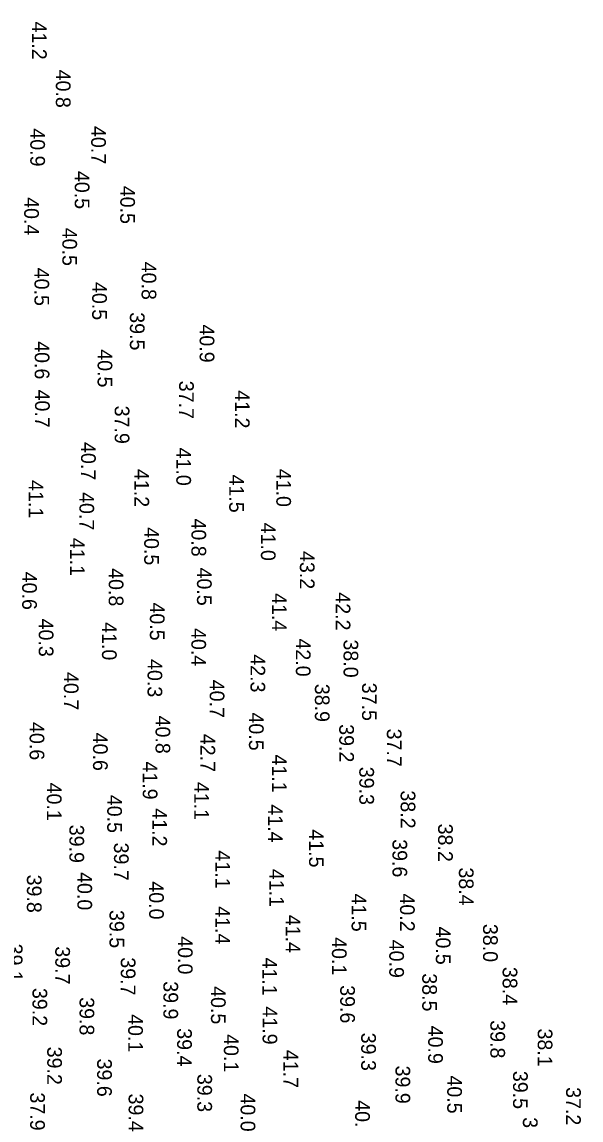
# Model space of a CAD drawing. Extents: x 1178573 to 1187098, y 693282 to 751751.
# Drawn here: x 1180309 to 1180785, y 703481 to 704416 of the extents above; entities that cross this region are included whole.
import ezdxf

# ---------------------------------------------------------------- set-up
doc = ezdxf.new("R2010")
doc.units = 0
doc.layers.add('V-HYDS-SOUN', color=7, linetype='Continuous')
doc.layers.add('V-HYDS-SOUN-EXSS', color=7, linetype='Continuous')

msp = doc.modelspace()

# ---------------------------------------------------------------- texts
at = {"layer": 'V-HYDS-SOUN'}
for s, p in [('41.2 ', (1180317.87, 704416.64)), ('40.8 ', (1180338.2, 704375.64)), ('40.9 ', (1180316.41, 704325.67)), ('40.7 ', (1180368.24, 704327.64)), ('40.5 ', (1180354.27, 704289.4)), ('40.5 ', (1180393.02, 704276.76)), ('40.4 ', (1180311.22, 704267.05)), ('40.5 ', (1180343.71, 704241)), ('40.8 ', (1180411.19, 704212.05)), ('40.5 ', (1180319.95, 704206.95)), ('40.5 ', (1180369.1, 704194.78)), ('39.5 ', (1180401.22, 704169.02)), ('40.9 ', (1180460.6, 704158.64)), ('40.6 ', (1180320.17, 704144.37)), ('40.5 ', (1180373.73, 704137.49)), ('37.7 ', (1180443.11, 704110.71)), ('40.7 ', (1180320.44, 704103.16)), ('41.2 ', (1180490.64, 704102.57)), ('37.9 ', (1180388.29, 704089.45)), ('40.7 ', (1180359.64, 704058.48)), ('41.0 ', (1180440.74, 704053.76)), ('41.2 ', (1180405.1, 704035.54)), ('41.5 ', (1180485.77, 704030.8)), ('41.0 ', (1180525.88, 704035.72)), ('41.1 ', (1180314.97, 704026.09)), ('40.7 ', (1180358.23, 704015.86)), ('40.8 ', (1180453.62, 703993.35)), ('40.5 ', (1180413.42, 703985.98)), ('41.0 ', (1180512.76, 703989.79)), ('41.1 ', (1180350.21, 703976.94)), ('43.2 ', (1180545.92, 703965.66)), ('40.6 ', (1180309.51, 703948.04)), ('40.8 ', (1180383.21, 703951.06)), ('40.5 ', (1180458.34, 703951.57)), ('41.4 ', (1180522.17, 703929.81)), ('42.2 ', (1180576.4, 703930.46)), ('40.5 ', (1180418.25, 703921.84)), ('40.3 ', (1180323.62, 703908.08)), ('41.0 ', (1180377.46, 703905.08)), ('40.4 ', (1180453.54, 703900.02)), ('42.0 ', (1180542.52, 703891.2)), ('38.0 ', (1180583.13, 703890.31)), ('40.3 ', (1180416.24, 703873.63)), ('42.3 ', (1180503.9, 703877.7)), ('40.7 ', (1180344.98, 703862.61)), ('40.7 ', (1180469.16, 703856.02)), ('37.5 ', (1180598.89, 703853.47)), ('38.9 ', (1180558.73, 703852.57)), ('40.8 ', (1180423.04, 703825.47)), ('40.5 ', (1180502.6, 703828.14)), ('40.6 ', (1180315.84, 703819.99)), ('39.2 ', (1180579.45, 703818.15)), ('40.6 ', (1180369.81, 703810.91)), ('42.7 ', (1180461.32, 703809.95)), ('37.7 ', (1180619.98, 703814.38)), ('41.1 ', (1180522.29, 703792.36)), ('41.9 ', (1180412.18, 703786.46)), ('39.3 ', (1180596.55, 703781.87)), ('41.1 ', (1180455.95, 703769.03)), ('40.1 ', (1180330.55, 703768.38)), ('38.2 ', (1180631.74, 703761.76)), ('40.5 ', (1180381.93, 703758)), ('41.2 ', (1180420.29, 703746.53)), ('41.4 ', (1180518.89, 703749.86)), ('39.9 ', (1180349.71, 703732.49)), ('38.2 ', (1180663.63, 703733.44)), ('41.5 ', (1180553.75, 703728.6)), ('39.7 ', (1180387.66, 703717.3)), ('39.6 ', (1180624.77, 703720.19)), ('41.1 ', (1180474.02, 703710.67)), ('41.1 ', (1180519.89, 703694.95)), ('38.4 ', (1180681.33, 703696.15)), ('39.8 ', (1180313.52, 703690.01)), ('40.0 ', (1180356.49, 703692.18)), ('40.0 ', (1180417.58, 703684.31)), ('41.5 ', (1180590, 703673.91)), ('40.2 ', (1180631.19, 703673.99)), ('39.5 ', (1180383.86, 703659.9)), ('41.4 ', (1180473.88, 703663.11)), ('41.4 ', (1180533.89, 703655.83)), ('38.0 ', (1180701.9, 703648.05)), ('40.5 ', (1180661.69, 703645.79)), ('39.1 ', (1180297.29, 703631.21)), ('39.7 ', (1180337.69, 703628.95)), ('40.0 ', (1180442.12, 703637.56)), ('40.1 ', (1180573.24, 703636.78)), ('40.9 ', (1180622.05, 703634.59)), ('39.7 ', (1180393.47, 703619.6)), ('41.1 ', (1180514.02, 703619.4)), ('38.4 ', (1180718.57, 703611.41)), ('38.5 ', (1180650.14, 703605.96)), ('39.2 ', (1180318.29, 703593.51)), ('39.9 ', (1180429.73, 703599.19)), ('40.5 ', (1180470.25, 703595.04)), ('39.6 ', (1180580.28, 703595.85)), ('39.8 ', (1180358.34, 703585.61)), ('41.9 ', (1180514.18, 703577.8)), ('40.1 ', (1180399.78, 703571.2)), ('39.4 ', (1180441.43, 703559.18)), ('40.1 ', (1180481.24, 703554.17)), ('39.3 ', (1180598.16, 703555.39)), ('40.9 ', (1180655.16, 703561.37)), ('38.1 ', (1180748.43, 703558.93)), ('39.2 ', (1180330.83, 703543.48)), ('41.7 ', (1180531.98, 703540.83)), ('39.6 ', (1180373.32, 703533.35)), ('39.3 ', (1180458.62, 703520.29)), ('40.5 ', (1180671.4, 703518.99)), ('39.5 ', (1180727.43, 703522.86)), ('37.2 ', (1180772.62, 703509.03)), ('37.9 ', (1180316.31, 703504.51)), ('39.4 ', (1180400.13, 703503.53)), ('40.0 ', (1180495.47, 703503.63)), ('39.5 ', (1180735.83, 703483.43))]:
    msp.add_text(s, height=12.5, rotation=270, dxfattribs=at).set_placement(p)
at = {"layer": 'V-HYDS-SOUN-EXSS'}
for s, p in [('39.8 ', (1180708.11, 703565.99)), ('39.9 ', (1180627.34, 703527.38)), ('40.7 ', (1180593.01, 703497.88))]:
    msp.add_text(s, height=12.5, rotation=270, dxfattribs=at).set_placement(p)

doc.saveas('drawing.dxf')
